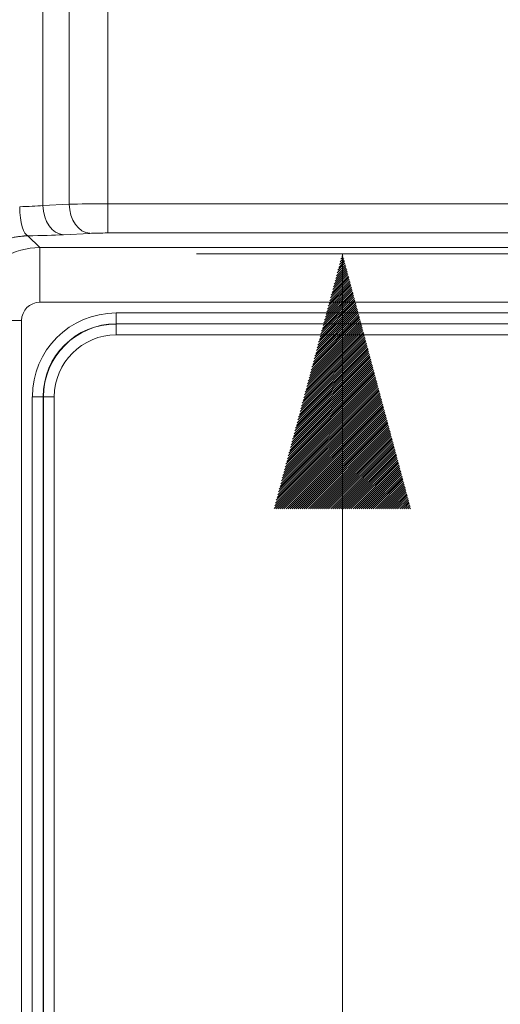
# Model space of a CAD drawing. Header units: millimetres. Extents: x 0 to 594, y 0 to 420.
# Tile 375 of 656: x 305 to 311, y 320 to 334. Entities that reach past the tile are written whole.
import ezdxf

# ---------------------------------------------------------------- set-up
doc = ezdxf.new("R2010")
doc.units = ezdxf.units.MM
doc.layers.add('1', color=7, linetype='Continuous', true_color=0xffffff)
doc.styles.add('Arial', font='txt')
doc.dimstyles.get("Standard").update_dxf_attribs({"dimtxt": 0.18, "dimasz": 0.18, "dimexe": 0.18, "dimexo": 0.0625, "dimgap": 0.09, "dimtad": 0, "dimtih": 1, "dimtoh": 1, "dimdec": 4, "dimzin": 0, "dimdsep": 46, "dimtxsty": 'Standard', "dimcen": 0.09, "dimadec": 0, "dimazin": 0, "dimtfac": 1, "dimtdec": 4, "dimtofl": 0, "dimtmove": 0, "dimatfit": 3, "dimfxl": 0, "dimtolj": 1, "dimtzin": 0, "dimarcsym": 0})

# ---------------------------------------------------------------- blocks, each defined once
blk = doc.blocks.new('_U5')
at = {"layer": '1', "color": 18, "lineweight": 18}
for p, q in [((170.922, 289.963), (170.922, 380.625)), ((338.75, 348.618), (338.75, 380.625)), ((170.922, 378.625), (248.753, 378.625)), ((338.75, 378.625), (260.919, 378.625))]:
    blk.add_line(p, q, dxfattribs=at)
at = {"layer": '1', "color": 18}
for points in [[(170.922, 378.625), (174.422, 379.563), (174.422, 377.687)], [(338.75, 378.625), (335.25, 377.687), (335.25, 379.563)]]:
    blk.add_solid(points, dxfattribs=at)
at = {"layer": '1', "color": 18, "linetype": 'Continuous', "lineweight": 13, "insert": (250.438, 375.989), "char_height": 3.5, "attachment_point": 7, "line_spacing_factor": 1.047437, "style": 'Arial'}
blk.add_mtext('\\fArial|b0|i0;\\W1.0000;3.36', dxfattribs=at)
blk = doc.blocks.new('_U6')
at = {"layer": '1', "color": 18, "lineweight": 18}
for p, q in [((135.924, 328.686), (135.924, 388.614)), ((338.75, 348.618), (338.75, 388.614)), ((135.924, 386.614), (231.254, 386.614)), ((338.75, 386.614), (243.42, 386.614))]:
    blk.add_line(p, q, dxfattribs=at)
at = {"layer": '1', "color": 18}
for points in [[(135.924, 386.614), (139.424, 387.552), (139.424, 385.677)], [(338.75, 386.614), (335.25, 385.677), (335.25, 387.552)]]:
    blk.add_solid(points, dxfattribs=at)
at = {"layer": '1', "color": 18, "linetype": 'Continuous', "lineweight": 13, "insert": (232.94, 383.979), "char_height": 3.5, "attachment_point": 7, "line_spacing_factor": 1.047437, "style": 'Arial'}
blk.add_mtext('\\fArial|b0|i0;\\W1.0000;4.06', dxfattribs=at)

msp = doc.modelspace()

# ---------------------------------------------------------------- hatches: boundary and pattern name
at = {"layer": '1', "linetype": 'Continuous', "lineweight": 18}
h = msp.add_hatch(dxfattribs=at)
h.set_pattern_fill('ANSI31', color=18, scale=0.0062, angle=-6.4e-14, style=0)
h.paths.add_polyline_path([(309.132, 330.455), (310.07, 326.955), (308.194, 326.955)], flags=0)

# ---------------------------------------------------------------- linework, layer by layer
at = {"layer": '1', "color": 155, "linetype": 'Continuous', "lineweight": 13}
for p, q in [((305.023, 331.115), (305.023, 334.396)), ((305.384, 334.377), (305.384, 331.134)), ((305.914, 331.139), (305.914, 334.369)), ((305.384, 331.134), (305.023, 331.115)), ((305.914, 331.139), (305.914, 330.74)), ((317.43, 331.139), (305.914, 331.139)), ((304.981, 330.539), (304.82, 330.7)), ((305.306, 330.715), (305.667, 330.734)), ((305.914, 330.74), (317.43, 330.74)), ((304.981, 330.539), (304.981, 329.79)), ((315.336, 330.539), (304.981, 330.539)), ((304.981, 329.79), (320.835, 329.79)), ((320.844, 329.642), (306.027, 329.642)), ((306.027, 329.642), (306.027, 329.493)), ((304.478, 329.54), (304.732, 329.54)), ((304.732, 310.73), (304.732, 329.54)), ((306.03, 329.491), (306.027, 329.493)), ((306.027, 329.493), (320.844, 329.493)), ((306.03, 329.491), (306.03, 329.341)), ((320.849, 329.491), (306.03, 329.491)), ((306.03, 329.341), (320.864, 329.341)), ((304.879, 328.494), (305.029, 328.494)), ((304.879, 328.494), (304.879, 310.73)), ((305.029, 328.494), (305.031, 328.492)), ((305.029, 310.73), (305.029, 328.494)), ((305.031, 328.492), (305.181, 328.492)), ((305.031, 328.492), (305.031, 310.73)), ((305.181, 310.73), (305.181, 328.492))]:
    msp.add_line(p, q, dxfattribs=at)
at = {"layer": '1', "color": 18, "linetype": 'Continuous', "lineweight": 18}
for p, q in [((316.606, 330.455), (307.132, 330.455)), ((309.132, 330.455), (309.132, 250.838))]:
    msp.add_line(p, q, dxfattribs=at)
at = {"layer": '1', "color": 155, "linetype": 'Continuous', "lineweight": 13}
for centre, major_axis, ratio, start_param, end_param in [((304.493, 331.158), (-0.75, 0), 0.080359, 1.858826, 2.356194), ((304.82, 331.1), (-0.006, 0.4), 0.284032, 1.566386, 3.086982), ((305.306, 331.115), (-0.021, 0.399), 0.706622, 1.533781, 3.067562), ((305.914, 331.121), (-0.75, 0), 0.024457, 4.712389, 5.497787), ((305.667, 331.134), (-0.021, 0.399), 0.706622, 1.533781, 3.067562), ((304.493, 330.758), (-1.15, 0), 0.052408, 1.858826, 2.356194), ((305.914, 330.721), (-0.35, 0), 0.052408, 4.712389, 5.497787), ((304.982, 329.539), (-0.707, -0.707), 0.998634, 3.92836, 4.456845), ((304.982, 329.539), (0.177, -0.177), 0.997265, 2.357564, 3.925621), ((306.031, 328.491), (0.815, -0.815), 0.997265, 2.357564, 3.925621), ((306.031, 328.491), (0.71, -0.71), 0.996448, 2.357564, 3.925621), ((306.032, 328.49), (0.708, -0.708), 0.998083, 2.357564, 3.925621), ((306.032, 328.49), (0.603, -0.603), 0.997265, 2.357564, 3.925621)]:
    msp.add_ellipse(centre, major_axis=major_axis, ratio=ratio, start_param=start_param, end_param=end_param, dxfattribs=at)
msp.add_open_spline([(304.587, 330.67), (304.607, 330.675), (304.626, 330.679), (304.665, 330.686), (304.685, 330.689), (304.724, 330.694), (304.743, 330.696), (304.765, 330.698), (304.767, 330.698), (304.772, 330.698), (304.779, 330.699), (304.796, 330.7), (304.81, 330.7), (304.82, 330.7)], degree=3, knots=[0, 0, 0, 0, 0.25, 0.25, 0.5, 0.5, 0.75, 0.75, 0.78125, 0.78125, 0.8125, 0.875, 1, 1, 1, 1], dxfattribs=at)

# ---------------------------------------------------------------- dimensions: what is measured, and where the dimension line sits
at = {"layer": '1', "color": 18, "linetype": 'Continuous', "lineweight": 13}
for base, p2, picture, middle in [((135.924, 386.614), (135.924, 328.686), '_U6', (237.337, 386.614)), ((170.922, 378.625), (170.922, 289.963), '_U5', (254.836, 378.625))]:
    dim = msp.add_linear_dim(base=base, p1=(338.75, 348.618), p2=p2, dimstyle='Standard', override={"dimtxt": 3.5, "dimasz": 3.5, "dimexe": 2, "dimexo": 0, "dimgap": 1.5, "dimtih": 1, "dimtoh": 1, "dimdec": 2, "dimlfac": 0.02, "dimdsep": 46, "dimlunit": 2, "dimtxsty": 'Arial', "dimsah": 1, "dimse1": 0, "dimse2": 0, "dimsd1": 0, "dimsd2": 0, "dimclrd": 18, "dimclre": 18, "dimclrt": 18, "dimtol": 0, "dimtm": -0.1, "dimtfac": 1, "dimtdec": 2, "dimtofl": 1, "dimtmove": 0, "dimlwd": 18, "dimlwe": 18}, dxfattribs=at)
    dim.commit()
    dim.dimension.update_dxf_attribs({"geometry": picture, "text_midpoint": middle, "dimtype": 160})

doc.saveas('drawing.dxf')
